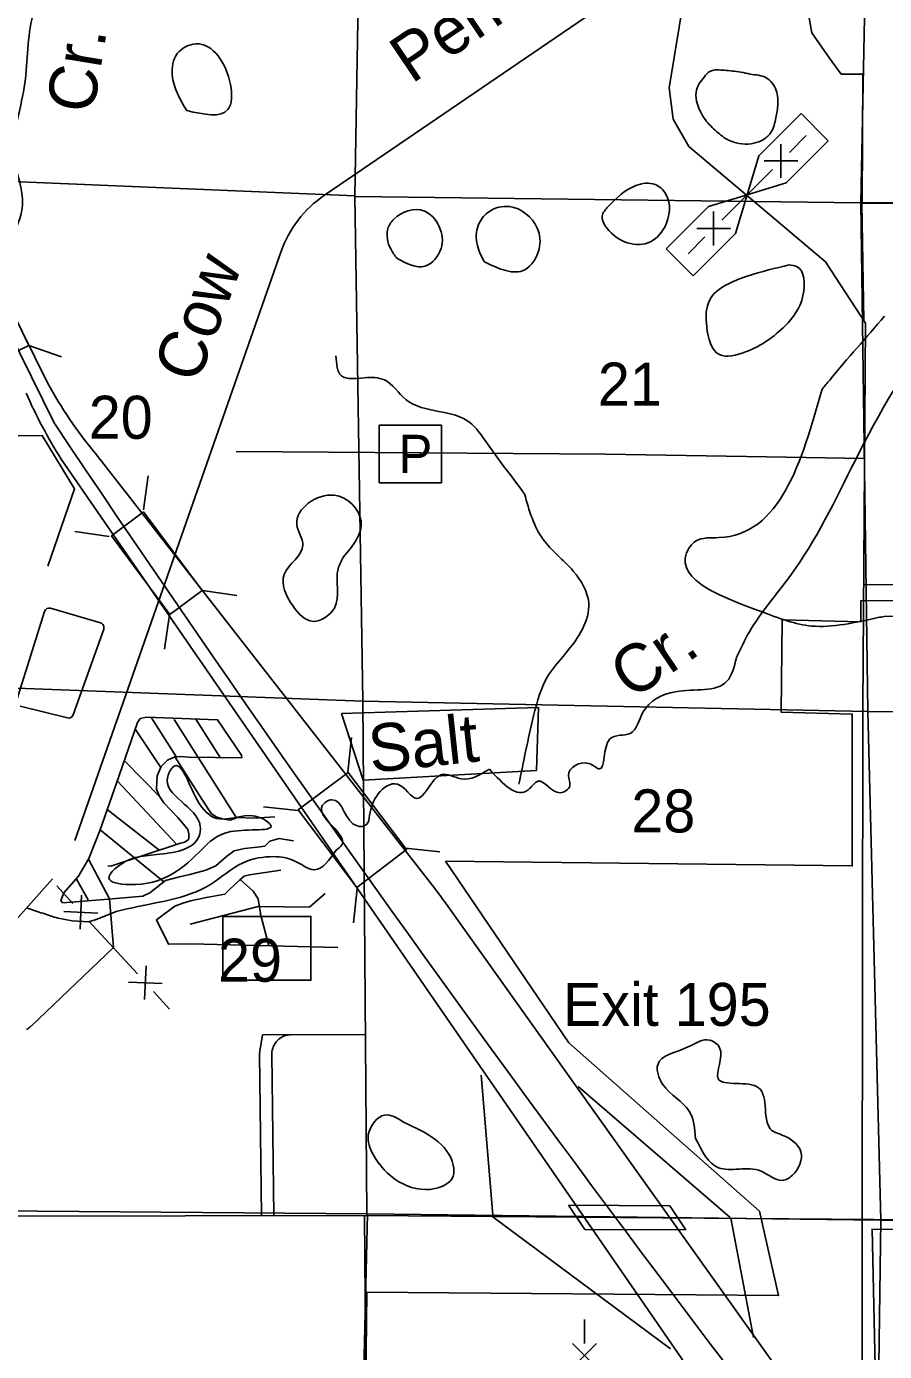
# Model space of a CAD drawing. Extents: x 408847 to 817539, y 923858 to 1151780.
# Drawn here: x 516959 to 525937, y 1017930 to 1031794 of the extents above; entities that cross this region are included whole.
import ezdxf

# ---------------------------------------------------------------- set-up
doc = ezdxf.new("R2010")
doc.units = 0
for name, color, linetype in [('Bridges', 7, 'Continuous'), ('Cities Incorporated Linear Boundaries', 7, 'Continuous'), ('Interstate Divided Highway Outline and Fill', 7, 'Continuous'), ('Interstate Ramps', 7, 'Continuous'), ('Interstates Related Text', 7, 'Continuous'), ('Lakes and Ponds', 7, 'Continuous'), ('Level 39', 7, 'Continuous'), ('Level 4', 7, 'Continuous'), ('Level 42', 7, 'Continuous'), ('Level 43', 7, 'Continuous'), ('Local Roads Improved', 7, 'Continuous'), ('Local Roads Paved', 7, 'Continuous'), ('Local Roads Related Cells', 7, 'Continuous'), ('Local Roads Related Text', 7, 'Continuous'), ('Narrow River Creek and Branch and Slough', 7, 'Continuous'), ('Section Lines', 7, 'Continuous')]:
    doc.layers.add(name, color=color, linetype=linetype)

msp = doc.modelspace()

# ---------------------------------------------------------------- linework, layer by layer
at = {"layer": 'Bridges'}
for p, q in [((516984, 1028457), (517326, 1028337)), ((518182, 1026735), (518234, 1027093)), ((517823, 1026456), (517464, 1026509)), ((518802, 1025894), (519160, 1025842)), ((518456, 1025638), (518403, 1025280)), ((520322, 1023993), (520360, 1024353)), ((519800, 1023592), (519440, 1023629)), ((520925, 1023196), (521285, 1023159)), ((520419, 1022774), (520382, 1022414)), ((523691, 1019453), (522631, 1019462)), ((522631, 1019462), (522802, 1019207)), ((523858, 1019202), (523691, 1019453)), ((524067, 1019325), (522294, 1019338)), ((522802, 1019207), (523858, 1019202))]:
    msp.add_line(p, q, dxfattribs=at)
for points in [[(516545, 1029368), (516984, 1028457), (516754, 1028345), (516314, 1029257)], [(518185, 1026715), (518797, 1025894), (518460, 1025643), (517848, 1026464)], [(520324, 1023990), (520937, 1023181), (520417, 1022786), (519803, 1023596)]]:
    msp.add_lwpolyline(points, close=True, dxfattribs=at)
at = {"layer": 'Cities Incorporated Linear Boundaries'}
msp.add_line((520522, 1018552), (520507, 1017516), dxfattribs=at)
for points in [[(528545, 1019178), (528712, 1014130), (531284, 1014110), (531264, 1019400), (539002, 1019219), (538025, 1022063), (537689, 1023008), (536493, 1023018), (536422, 1024322), (533674, 1024342), (533674, 1024614), (529543, 1024644), (529533, 1025197), (529543, 1025776), (525690, 1025787), (525690, 1025565), (524866, 1025585), (524856, 1024620), (525600, 1024600), (525600, 1023011), (521342, 1023062)], [(521342, 1023062), (522635, 1021158), (524629, 1019399), (524829, 1018515), (520522, 1018552)], [(525944, 1017771), (525838, 1017773), (525808, 1019211), (528545, 1019178)]]:
    msp.add_lwpolyline(points, dxfattribs=at)
at = {"layer": 'Interstate Divided Highway Outline and Fill'}
for p, q in [((517180, 1028065), (515479, 1031497)), ((517322, 1027268), (524451, 1016935)), ((521208, 1022805), (517680, 1027326)), ((525815, 1016353), (521332, 1022639))]:
    msp.add_line(p, q, dxfattribs=at)
for centre, radius, start, end in [((521244, 1030277), 4627, 208.5679, 219.6306), ((521989, 1030197), 5510, 204.0003, 212.1083), ((517424, 1019852), 4800, 35.4954, 37.9671)]:
    msp.add_arc(centre, radius, start, end, dxfattribs=at)
at = {"layer": 'Interstate Ramps'}
for p, q in [((521717, 1020820), (521840, 1019361)), ((522731, 1020702), (524322, 1019332)), ((523698, 1017957), (521828, 1019346)), ((524567, 1018077), (524331, 1019324))]:
    msp.add_line(p, q, dxfattribs=at)
at = {"layer": 'Lakes and Ponds'}
for p, q in [((520274, 1026240), (520275, 1026242)), ((516858, 1024747), (517148, 1025674)), ((517210, 1025707), (517734, 1025553)), ((517767, 1025488), (517448, 1024591)), ((517389, 1024559), (516894, 1024683)), ((520905, 1020330), (520904, 1020331))]:
    msp.add_line(p, q, dxfattribs=at)
for centre, start, end in [((517196, 1025659), 73.6289, 162.6207), ((517720, 1025505), 340.4293, 73.6288), ((517401, 1024608), 255.9481, 340.4294)]:
    msp.add_arc(centre, 50, start, end, dxfattribs=at)
for points in [[(518637, 1030914), (519067, 1030924), (519093, 1031188), (518731, 1031613), (518537, 1031511), (518484, 1031287), (518637, 1030914)], [(524259, 1031336), (524187, 1031340), (524109, 1031324), (524053, 1031268), (523999, 1031196), (523965, 1031106), (523979, 1030982), (524063, 1030818), (524181, 1030695), (524306, 1030605), (524415, 1030571), (524541, 1030567), (524647, 1030599), (524737, 1030669), (524797, 1030819), (524821, 1030965), (524804, 1031125), (524700, 1031258), (524532, 1031296), (524433, 1031316), (524259, 1031336)], [(523045, 1029911), (522984, 1029811), (523016, 1029707), (523462, 1029530), (523637, 1029696), (523649, 1030041), (523537, 1030141), (523335, 1030129), (523045, 1029911)], [(520835, 1029369), (521132, 1029288), (521297, 1029471), (521277, 1029703), (521117, 1029865), (520803, 1029778), (520740, 1029676), (520770, 1029467), (520835, 1029369)], [(521752, 1029330), (522173, 1029249), (522323, 1029465), (522304, 1029684), (522012, 1029910), (521803, 1029859), (521697, 1029737), (521671, 1029530), (521752, 1029330)], [(524941, 1029300), (524499, 1029180), (524109, 1028934), (524077, 1028651), (524209, 1028361), (524483, 1028389), (524897, 1028663), (525084, 1028978), (525016, 1029284), (524941, 1029300)], [(520275, 1026242), (520220, 1026120), (520181, 1025709), (519959, 1025570), (519749, 1025728), (519657, 1026061), (519852, 1026367), (519788, 1026585), (520178, 1026890), (520460, 1026621), (520274, 1026240)], [(518794, 1023182), (519099, 1023370), (519513, 1023439), (519407, 1023515), (518979, 1023502), (518767, 1023664), (518495, 1024047), (518437, 1023947), (518778, 1023428), (518762, 1023316), (518322, 1023130), (517899, 1022992), (517821, 1022886), (518031, 1022816), (518794, 1023182)], [(523961, 1020158), (524201, 1019853), (524645, 1019816), (524867, 1019720), (524974, 1019774), (525062, 1020020), (524868, 1020195), (524760, 1020243), (524620, 1020690), (524198, 1020784), (524211, 1021109), (524107, 1021189), (523884, 1021117), (523564, 1020931), (523616, 1020727), (523894, 1020444), (523961, 1020158)], [(520904, 1020331), (521425, 1019878), (521425, 1019764), (521232, 1019634), (520586, 1019991), (520536, 1020196), (520707, 1020404), (520905, 1020330)]]:
    msp.add_spline(points, degree=3, dxfattribs=at)
at = {"layer": 'Level 39'}
msp.add_lwpolyline([(519013, 1022482), (519935, 1022482), (519935, 1021814), (519013, 1021814)], close=True, dxfattribs=at)
at = {"layer": 'Level 4'}
msp.add_line((517248, 1027646), (515367, 1031441), dxfattribs=at)
msp.add_arc((685503, 1140301), 202487, 213.80423, 219.1613, dxfattribs=at)
at = {"layer": 'Level 42'}
msp.add_lwpolyline([(520256, 1024607), (522315, 1024669), (522295, 1024010), (520483, 1023907)], close=True, dxfattribs=at)
at = {"layer": 'Local Roads Improved'}
for p, q in [((519152, 1027348), (523017, 1027319)), ((523017, 1027319), (524704, 1027291)), ((524704, 1027291), (525728, 1027274))]:
    msp.add_line(p, q, dxfattribs=at)
at = {"layer": 'Local Roads Paved'}
for p, q in [((525721, 1028718), (525700, 1029946)), ((525700, 1029946), (526480, 1029940)), ((525710, 1024665), (525738, 1028691)), ((525719, 1025954), (529680, 1025934)), ((525704, 1019184), (525710, 1024665)), ((518098, 1024438), (518364, 1024039)), ((518267, 1024560), (518527, 1024150)), ((518503, 1024543), (519150, 1023524)), ((518732, 1024547), (518987, 1024145)), ((517984, 1024111), (518360, 1023727)), ((517910, 1023899), (518528, 1023237)), ((518344, 1023178), (517804, 1023600)), ((517730, 1023387), (518397, 1022844)), ((517275, 1022803), (517444, 1022618)), ((517484, 1022873), (517605, 1022655)), ((517536, 1022703), (517520, 1022350)), ((517705, 1022518), (517351, 1022534)), ((519404, 1022520), (519496, 1022174)), ((517612, 1022434), (518119, 1021881)), ((517868, 1022156), (517007, 1021333)), ((517007, 1021333), (517868, 1022156)), ((520217, 1022156), (518675, 1022196)), ((518211, 1021965), (518195, 1021612)), ((518380, 1021781), (518027, 1021796)), ((518288, 1021696), (518456, 1021512)), ((519428, 1021243), (520506, 1021246)), ((519547, 1019352), (519527, 1021042)), ((516726, 1019347), (520513, 1019354)), ((520495, 1019355), (520513, 1017377)), ((520513, 1019354), (525826, 1019311)), ((525826, 1019311), (528783, 1019272)), ((525701, 1016786), (525704, 1019184)), ((522799, 1018014), (522799, 1018264)), ((522674, 1017764), (522924, 1018014)), ((522674, 1018014), (522924, 1017764))]:
    msp.add_line(p, q, dxfattribs=at)
for points in [[(524445, 1030071), (523889, 1030540), (523725, 1030826), (523684, 1031154), (523787, 1031788), (524686, 1037251), (524339, 1039216), (524441, 1039523), (524707, 1039830), (524952, 1039871), (526179, 1039952), (527079, 1039441), (527856, 1039420)], [(525702, 1029946), (525709, 1031297), (525484, 1031297), (525361, 1031461), (525177, 1031727), (525095, 1032177), (525095, 1032402), (525119, 1033136)], [(525738, 1028691), (525320, 1029333), (524445, 1030071)], [(514961, 1027502), (517124, 1027516), (517462, 1026957), (517183, 1026147)], [(517929, 1023958), (518120, 1024512), (518149, 1024552), (518216, 1024567), (518675, 1024549)], [(518675, 1024549), (518959, 1024540), (519209, 1024168), (519212, 1024142), (518657, 1024150)], [(518657, 1024150), (518572, 1024155), (518506, 1024148), (518433, 1024118), (518370, 1024052), (518326, 1023953)], [(518514, 1024150), (518793, 1023708), (518896, 1023557), (518951, 1023520), (519010, 1023502), (519091, 1023491), (519168, 1023517), (519338, 1023509), (519558, 1023524)], [(518668, 1022920), (518561, 1022895), (518414, 1022858), (518249, 1022729), (518175, 1022696), (517818, 1022663), (517337, 1022626), (517318, 1022648), (517351, 1022729), (517502, 1022902), (517612, 1023090), (517730, 1023388), (517929, 1023958)], [(518326, 1023953), (518319, 1023815), (518348, 1023745), (518396, 1023671), (518543, 1023517), (518602, 1023447), (518646, 1023391), (518657, 1023347), (518657, 1023292), (518617, 1023259), (518572, 1023248), (517841, 1023009), (517811, 1023012)], [(519753, 1023274), (519602, 1023296), (519507, 1023270), (519452, 1023219), (519374, 1023208), (519242, 1023193), (519132, 1023167), (519051, 1023108), (518940, 1023013), (518834, 1022968), (518668, 1022920)], [(517868, 1022156), (517829, 1022666), (517608, 1023082)], [(518675, 1022645), (518841, 1022681), (519036, 1022715), (519080, 1022759), (519190, 1022865), (519238, 1022902), (519293, 1022917), (519621, 1022965)], [(519196, 1022870), (519330, 1022748), (519382, 1022667), (519407, 1022516)], [(518675, 1022195), (518444, 1022192), (518319, 1022446), (518510, 1022589), (518595, 1022622), (518675, 1022645)], [(518672, 1022402), (519382, 1022586), (519919, 1022579), (520084, 1022723)], [(519428, 1021243), (519403, 1021095), (519402, 1021089), (519402, 1021083), (519401, 1021077), (519400, 1021072), (519400, 1021066), (519400, 1021060), (519399, 1021055), (519399, 1021049), (519399, 1021043), (519399, 1021041), (519419, 1019352)]]:
    msp.add_lwpolyline(points, dxfattribs=at)
for centre, start, end in [((516868, 1021478), 296.9832, 313.709), ((516868, 1021478), 296.9832, 313.709), ((516868, 1021478), 296.9832, 313.709), ((519727, 1021044), 90.111, 180.6696)]:
    msp.add_arc(centre, 200, start, end, dxfattribs=at)
at = {"layer": 'Local Roads Related Cells'}
for p, q in [((524624, 1030440), (525066, 1030882)), ((525066, 1030882), (525349, 1030599)), ((524854, 1030564), (524854, 1030210)), ((525349, 1030599), (524907, 1030157)), ((524943, 1030476), (525119, 1030652)), ((524501, 1030034), (524624, 1030440)), ((524677, 1030387), (525031, 1030387)), ((524235, 1029769), (524766, 1030299)), ((524907, 1030157), (524501, 1030034)), ((524094, 1029910), (524501, 1030034)), ((524501, 1030034), (524377, 1029627)), ((523652, 1029468), (524094, 1029910)), ((524147, 1029857), (524147, 1029503)), ((523882, 1029415), (524059, 1029592)), ((524377, 1029627), (523935, 1029185)), ((523972, 1029679), (524325, 1029679)), ((523935, 1029185), (523652, 1029468)), ((520650, 1027622), (520650, 1027019)), ((521303, 1027622), (520650, 1027622)), ((521303, 1027019), (521303, 1027622)), ((520650, 1027019), (521303, 1027019))]:
    msp.add_line(p, q, dxfattribs=at)
at = {"layer": 'Narrow River Creek and Branch and Slough'}
for p, q in [((523277, 1032211), (520077, 1030029)), ((519620, 1029434), (517466, 1023276)), ((521730, 1027501), (521951, 1027193)), ((517230, 1022874), (516532, 1022091))]:
    msp.add_line(p, q, dxfattribs=at)
msp.add_lwpolyline([(517290, 1022463), (517436, 1022437), (517613, 1022427), (517698, 1022455), (517898, 1022533)], dxfattribs=at)
msp.add_arc((520753, 1029037), 1200, 124.2862, 160.7203, dxfattribs=at)
for points in [[(517356, 1032629), (517014, 1031868), (516935, 1031155), (516832, 1030425), (516917, 1029928), (516701, 1029356), (516671, 1029260)], [(524388, 1025190), (524524, 1025460), (524953, 1026048), (525629, 1027250), (526518, 1028657), (526945, 1029065), (527624, 1029601), (527935, 1030062), (528148, 1030671), (528235, 1031254), (528189, 1031768), (527985, 1032214)], [(525937, 1028762), (525364, 1028095), (525285, 1028000)], [(520197, 1028349), (520255, 1028139), (520491, 1028118), (520705, 1028096), (520931, 1027889), (521603, 1027648), (521730, 1027501)], [(525285, 1028000), (524203, 1026446), (523961, 1026408), (523867, 1026286), (524637, 1025676), (525175, 1025521), (525869, 1025610)], [(521951, 1027193), (522165, 1026910), (522170, 1026903)], [(522170, 1026903), (522365, 1026427), (522680, 1026096), (522842, 1025763), (522601, 1025235), (522423, 1025009), (522266, 1024580), (522112, 1023865)], [(525869, 1025610), (525934, 1025619), (526931, 1025270), (527220, 1025184)], [(521803, 1024024), (522210, 1023808), (522311, 1023896), (522543, 1023777), (522645, 1023849), (522629, 1023958), (522841, 1024084), (522953, 1024025), (523064, 1024340), (523276, 1024398), (523410, 1024618), (523751, 1024834), (524289, 1024943), (524388, 1025189)], [(520548, 1023543), (520639, 1023764), (520841, 1023866), (521043, 1023715), (521296, 1023965), (521504, 1023923), (521803, 1024024)], [(520200, 1023177), (520260, 1023231), (520054, 1023642), (520154, 1023704), (520418, 1023429), (520518, 1023443), (520548, 1023543)], [(517898, 1022533), (518011, 1022561), (518884, 1022818), (519225, 1023044), (519549, 1023108), (519761, 1023065), (519971, 1022971), (520200, 1023177)], [(516971, 1022567), (517130, 1022515), (517290, 1022463)]]:
    msp.add_spline(points, degree=3, dxfattribs=at)
at = {"layer": 'Section Lines'}
for p, q in [((520395, 1030023), (515154, 1030243)), ((525691, 1029949), (525763, 1024628)), ((525763, 1024628), (531065, 1024572)), ((525900, 1019304), (525763, 1024628)), ((515151, 1019414), (520522, 1019370)), ((525900, 1019304), (520522, 1019370)), ((525900, 1019304), (531205, 1019255))]:
    msp.add_line(p, q, dxfattribs=at)
for points in [[(520487, 1035325), (520395, 1030017)], [(525794, 1035242), (525691, 1029949)], [(520395, 1030017), (520480, 1024736)], [(520395, 1030017), (525691, 1029949)], [(525691, 1029949), (531029, 1029949)], [(515180, 1024933), (520480, 1024736)], [(520480, 1024736), (520522, 1019370)], [(520480, 1024736), (525763, 1024628)], [(520528, 1019370), (520402, 1014017)], [(525900, 1019304), (525826, 1013997)]]:
    msp.add_lwpolyline(points, dxfattribs=at)

# ---------------------------------------------------------------- texts
at = {"layer": 'Interstates Related Text'}
msp.add_text('Exit 195', height=450, rotation=360, dxfattribs=at).set_placement((522572, 1021337))
at = {"layer": 'Level 42'}
for s, rotation, p in [('Pen', 33.9963, (520989, 1031188)), ('Cr.', 80.6333, (517656, 1030869)), ('Cow', 69.2742, (518745, 1028040)), ('Cr.', 34.0771, (523290, 1024740)), ('Salt', 6.1466, (520565, 1023984))]:
    msp.add_text(s, height=500, rotation=rotation, dxfattribs=at).set_placement(p)
at = {"layer": 'Level 43'}
for s, p in [('21', (522938, 1027828)), ('20', (517610, 1027481)), ('28', (523288, 1023362)), ('29', (518963, 1021800))]:
    msp.add_text(s, height=450, rotation=359.9063, dxfattribs=at).set_placement(p)
at = {"layer": 'Local Roads Related Text'}
msp.add_text('P', height=400, dxfattribs=at).set_placement((520850, 1027122))

doc.saveas('drawing.dxf')
